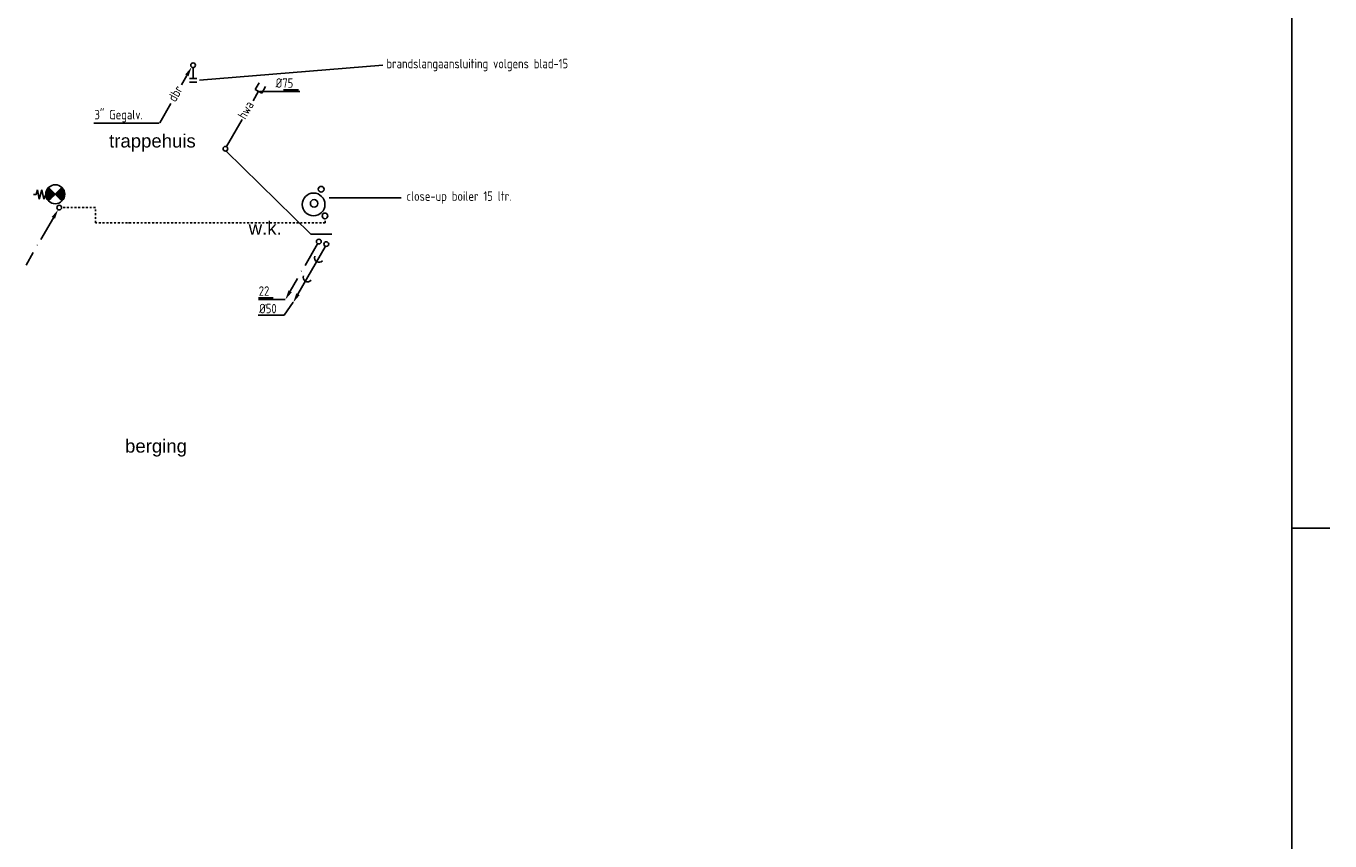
# Model space of a CAD drawing. Extents: x -156717 to 425753, y -51191 to 363295.
# Tile 386 of 502: x 44921 to 62097, y 234230 to 244963. Entities that reach past the tile are written whole.
import ezdxf

# ---------------------------------------------------------------- set-up
doc = ezdxf.new("R2010")
doc.units = 0
doc.header["$LTSCALE"] = 50
doc.linetypes.add('DASHDOT', pattern=[1, 0.5, -0.25, 0, -0.25])
doc.layers.get('0').update_dxf_attribs({"linetype": 'CONTINUOUS'})
for name, color, linetype in [('52AF', 6, 'CONTINUOUS'), ('53WA', 3, 'DASHDOT'), ('BOUWTEKST', 2, 'CONTINUOUS'), ('KADER', 7, 'CONTINUOUS'), ('WBIB', 7, 'CONTINUOUS')]:
    doc.layers.add(name, color=color, linetype=linetype)
doc.styles.add('ISO25', font='ISO', dxfattribs={"width": 0.9})
doc.styles.get("Standard").update_dxf_attribs({"font": 'ARIAL.TTF'})

# ---------------------------------------------------------------- blocks, each defined once
blk = doc.blocks.new('KADERA0')
at = {"layer": 'KADER', "color": 4}
blk.add_line((1179, 10), (1179, 831), dxfattribs=at)
at = {"layer": 'KADER', "color": 1}
blk.add_line((1179, 297), (1189, 297), dxfattribs=at)
blk = doc.blocks.new('M')
at = {"layer": '52AF', "color": 2, "linetype": 'Continuous'}
for p, q in [((443, 869), (393, 782)), ((436, 757), (364, 632)), ((393, 782), (479, 732)), ((479, 732), (529, 819)), ((222, 386), (15, 28))]:
    blk.add_line(p, q, dxfattribs=at)
blk.add_circle((0, 0), 31.2, dxfattribs=at)
at = {"layer": '52AF', "color": 1, "linetype": 'Continuous', "style": 'ISO25', "width": 0.9}
blk.add_text('hwa', height=125, rotation=60, dxfattribs=at).set_placement((262, 377))
blk = doc.blocks.new('PRIOL')
at = {"layer": '52AF', "color": 2, "linetype": 'Continuous'}
blk.add_line((-19, -44), (-380, -669), dxfattribs=at)
at = {"layer": '52AF', "color": 1}
for centre in [(-103, -190), (-251, -446)]:
    blk.add_arc(centre, 58.9, 160.1692, 319.8308, dxfattribs=at)
at = {"layer": '52AF', "color": 2, "linetype": 'Continuous'}
blk.add_solid([(-358, -682), (-401, -657), (-442, -778)], dxfattribs=at)
blk = doc.blocks.new('*X2321')
at = {"color": 0}
for p, q in [((30, 60.6), (39.4, 60.6)), ((30, 60), (40, 60)), ((30, 59.4), (39.4, 59.4)), ((30.1, 61.2), (38.8, 61.2)), ((30.1, 58.8), (38.8, 58.8)), ((30.2, 61.9), (38.1, 61.9)), ((30.2, 58.1), (38.1, 58.1)), ((30.3, 62.5), (37.5, 62.5)), ((30.3, 57.5), (37.5, 57.5)), ((30.5, 63.1), (36.9, 63.1)), ((30.5, 56.9), (36.9, 56.9)), ((30.7, 63.8), (36.2, 63.8)), ((30.7, 56.2), (36.2, 56.2)), ((31, 64.4), (35.6, 64.4)), ((31, 55.6), (35.6, 55.6)), ((31.3, 65), (35, 65)), ((31.3, 55), (35, 55)), ((31.7, 65.6), (34.4, 65.6)), ((32.2, 66.2), (33.8, 66.2)), ((32.7, 66.9), (33.1, 66.9)), ((40, 60), (50, 60)), ((40.6, 60.6), (50, 60.6)), ((40.6, 59.4), (50, 59.4)), ((41.2, 61.2), (49.9, 61.2)), ((41.2, 58.8), (49.9, 58.8)), ((41.9, 61.9), (49.8, 61.9)), ((41.9, 58.1), (49.8, 58.1)), ((42.5, 62.5), (49.7, 62.5)), ((42.5, 57.5), (49.7, 57.5)), ((43.1, 63.1), (49.5, 63.1)), ((43.1, 56.9), (49.5, 56.9)), ((43.8, 63.8), (49.3, 63.8)), ((43.8, 56.2), (49.3, 56.2)), ((44.4, 64.4), (49, 64.4)), ((44.4, 55.6), (49, 55.6)), ((45, 65), (48.7, 65)), ((45, 55), (48.7, 55)), ((45.6, 65.6), (48.3, 65.6)), ((46.2, 66.2), (47.8, 66.2)), ((46.9, 66.9), (47.3, 66.9)), ((31.7, 54.4), (34.4, 54.4)), ((32.2, 53.8), (33.8, 53.8)), ((32.7, 53.1), (33.1, 53.1)), ((45.6, 54.4), (48.3, 54.4)), ((46.2, 53.8), (47.8, 53.8)), ((46.9, 53.1), (47.3, 53.1))]:
    blk.add_line(p, q, dxfattribs=at)
blk = doc.blocks.new('BSLH')
at = {"color": 2, "linetype": 'Continuous'}
for p, q in [((1.77, -1.77), (-1.77, 1.77)), ((-1.77, -1.77), (1.77, 1.77)), ((2.51, 0.02), (3.03, 1.25)), ((3.03, 1.25), (3.57, -1.16)), ((3.57, -1.16), (4.22, 1.25)), ((4.22, 1.25), (4.71, -1.16)), ((4.71, -1.16), (5.01, 0.04)), ((5.01, 0.04), (5.69, 0.04))]:
    blk.add_line(p, q, dxfattribs=at)
for start, end in [(135, 225), (45, 135), (315, 45), (225, 315)]:
    blk.add_arc((0, 0), 2.5, start, end, dxfattribs=at)
at = {"color": 2, "linetype": 'Continuous', "xscale": 0.25, "yscale": 0.25, "zscale": 0.25}
blk.add_blockref('*X2321', (-10, -15), dxfattribs=at)
blk = doc.blocks.new('KW3')
at = {"color": 2, "linetype": 'Continuous'}
for p, q in [((-181, -315), (-17, -31)), ((-376, -653), (-281, -488))]:
    blk.add_line(p, q, dxfattribs=at)
blk.add_circle((0, 0), 31.2, dxfattribs=at)
blk.add_solid([(-356, -668), (-399, -643), (-440, -764)], dxfattribs=at)
at = {"color": 2, "linetype": 'Continuous', "style": 'ISO25', "width": 0.9}
blk.add_text('.', height=125, rotation=60, dxfattribs=at).set_placement((-229, -407))
blk = doc.blocks.new('K')
at = {"layer": '53WA', "color": 2, "linetype": 'Continuous'}
for p, q in [((-241, -419), (-77, -135)), ((-436, -757), (-341, -592))]:
    blk.add_line(p, q, dxfattribs=at)
blk.add_circle((0, 0), 31.2, dxfattribs=at)
blk.add_solid([(-98, -122), (-55, -147), (-14, -27)], dxfattribs=at)
at = {"layer": '53WA', "color": 2, "linetype": 'Continuous', "style": 'ISO25', "width": 0.9}
blk.add_text('.', height=125, rotation=60, dxfattribs=at).set_placement((-289, -511))
blk = doc.blocks.new('MAATW')
at = {"layer": '53WA', "color": 1, "linetype": 'Continuous'}
for p, q in [((-160, 22), (-354, 22)), ((-354, 0), (-3, 0))]:
    blk.add_line(p, q, dxfattribs=at)
at = {"layer": '53WA', "color": 2, "linetype": 'Continuous', "style": 'ISO25', "width": 0.9}
blk.add_text('22', height=125, dxfattribs=at).set_placement((-349, 50))

msp = doc.modelspace()

# ---------------------------------------------------------------- linework, layer by layer
at = {"layer": '52AF', "color": 1, "linetype": 'Continuous'}
for p, q in [((47998.44573, 244100.22212), (48525.19798, 244100.22212)), ((48511.09288, 244121.85574), (48311.09288, 244121.85574)), ((48439.25844, 241325.31832), (48320.19513, 241156.25101)), ((47980.3933, 241156.25101), (48320.68474, 241156.25101))]:
    msp.add_line(p, q, dxfattribs=at)
at = {"layer": '52AF', "color": 6, "linetype": 'Continuous'}
for p, q in [((47554.38339, 243321.0765), (48671.80526, 242222.47088)), ((48671.80526, 242222.47088), (48946.80526, 242222.47088))]:
    msp.add_line(p, q, dxfattribs=at)
at = {"layer": '52AF', "color": 2, "linetype": 'Continuous'}
for centre, radius in [((48708.5104, 242613.16954), 150), ((48808.5104, 242813.16954), 37.5), ((48715.8683, 242627.74305), 50), ((48858.5104, 242463.16954), 37.5), ((48876.15249, 242091.30927), 31.25)]:
    msp.add_circle(centre, radius, dxfattribs=at)
at = {"layer": '53WA', "color": 2, "linetype": 'Continuous'}
for p, q in [((47121.80526, 244422.47088), (47121.80526, 244272.47088)), ((47040.76697, 244312.89335), (46968.24142, 244187.27542)), ((47071.80526, 244272.47088), (47171.80526, 244272.47088)), ((47071.80526, 244222.47088), (47171.80526, 244222.47088)), ((46826.57364, 243941.89963), (46681.39197, 243690.4376))]:
    msp.add_line(p, q, dxfattribs=at)
at = {"layer": '53WA', "color": 1, "linetype": 'Continuous'}
for p, q in [((47205.68504, 244248.91403), (49622.73083, 244448.16119)), ((45811.66392, 243683.88477), (46675.1932, 243683.88477)), ((48913.41283, 242702.51815), (49864.13737, 242702.51815))]:
    msp.add_line(p, q, dxfattribs=at)
at = {"layer": '53WA', "color": 2, "linetype": 'Continuous'}
msp.add_circle((47121.80526, 244447.47088), 31.25, dxfattribs=at)
msp.add_solid([(47017.79389, 244326.65141), (47061.09516, 244301.65141), (47101.94452, 244422.40459)], dxfattribs=at)
at = {"layer": 'WBIB', "color": 3, "linetype": 'DASHDOT'}
for p, q in [((45834.73429, 242571.66927), (45386.15263, 242571.66927)), ((45834.73429, 242372.42211), (45834.73429, 242571.66927)), ((48860.8819, 242372.42211), (45834.73429, 242372.42211)), ((48860.8819, 242372.42211), (48860.8819, 242426.68187))]:
    msp.add_line(p, q, dxfattribs=at)

# ---------------------------------------------------------------- block references
at = {"layer": '52AF', "color": 2, "linetype": 'Continuous'}
for name, p in [('M', (47546.80526, 243347.47088)), ('K', (45357.31729, 242571.66927)), ('PRIOL', (48882.11315, 242100.23079))]:
    msp.add_blockref(name, p, dxfattribs=at)
at = {"layer": '53WA', "color": 2, "linetype": 'Continuous'}
msp.add_blockref('MAATW', (48335.87611, 241360.39598), dxfattribs=at)
at = {"layer": 'KADER', "color": 2, "linetype": 'Continuous', "xscale": 50, "yscale": 50, "zscale": 50}
msp.add_blockref('KADERA0', (2646.80526, 223497.47088), dxfattribs=at)
at = {"layer": 'WBIB', "color": 2, "linetype": 'Continuous', "xscale": 50, "yscale": 50, "zscale": 50, "rotation": 180}
msp.add_blockref('BSLH', (45305.49972, 242747.47088), dxfattribs=at)
at = {"layer": 'WBIB', "color": 2, "linetype": 'Continuous'}
msp.add_blockref('KW3', (48777.57344, 242124.72117), dxfattribs=at)

# ---------------------------------------------------------------- texts
at = {"layer": '52AF', "color": 2, "linetype": 'Continuous', "style": 'ISO25', "width": 0.9}
for s, p in [('%%C75', (48209.0207, 244150.10156)), ('%%C50', (47991.33823, 241179.36591))]:
    msp.add_text(s, height=125, dxfattribs=at).set_placement(p)
at = {"layer": '53WA', "color": 2, "linetype": 'Continuous', "style": 'ISO25', "width": 0.9}
for s, p in [('brandslangaansluiting volgens blad-15', (49667.43574, 244406.52746)), ('3" Gegalv.', (45822.62182, 243733.76421)), ('close-up boiler 15 ltr.', (49932.68491, 242660.88442))]:
    msp.add_text(s, height=125, dxfattribs=at).set_placement(p)
at = {"layer": '53WA', "color": 1, "linetype": 'Continuous', "style": 'ISO25', "width": 0.9}
msp.add_text('dbr', height=125, rotation=60, dxfattribs=at).set_placement((46888.0845, 243953.11017))
at = {"layer": 'BOUWTEKST'}
for s, p in [('trappehuis', (46014.80526, 243363.47088)), ('w.k.', (47853.80526, 242215.47088)), ('berging', (46224.80526, 239344.47088))]:
    msp.add_text(s, height=175, dxfattribs=at).set_placement(p)

doc.saveas('drawing.dxf')
